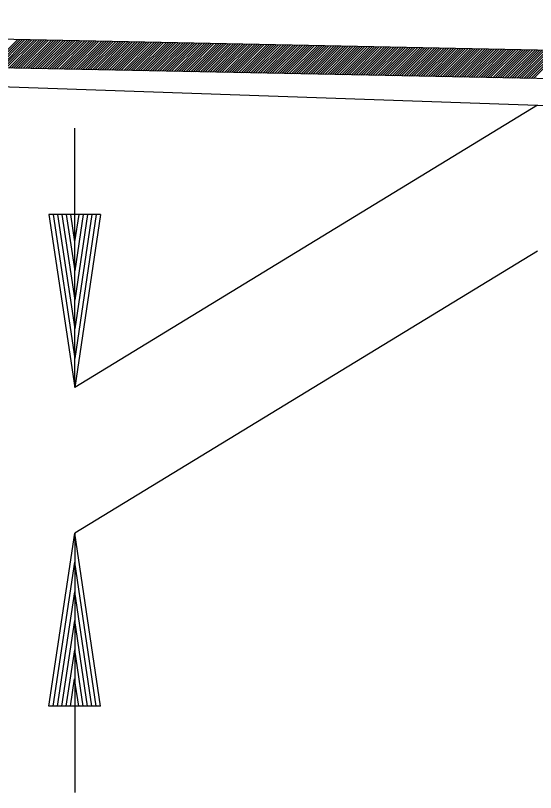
# Model space of a CAD drawing. Extents: x 2478 to 3210, y 439 to 841.
# Drawn here: x 3045.19 to 3051.21, y 777.27 to 786.26 of the extents above; entities that cross this region are included whole.
import ezdxf

# ---------------------------------------------------------------- set-up
doc = ezdxf.new("R2010")
doc.units = 0
for name, color, linetype in [('19', 7, 'Continuous'), ('R_Annotation', 7, 'Continuous'), ('R_Dimension', 7, 'Continuous'), ('R_Exist Surface', 7, 'Continuous')]:
    doc.layers.add(name, color=color, linetype=linetype)

msp = doc.modelspace()

# ---------------------------------------------------------------- linework, layer by layer
at = {"layer": '19'}
for p, q in [((3045.2171, 785.9836), (3044.8935, 785.66)), ((3045.2448, 785.983), (3044.9212, 785.6594)), ((3045.2726, 785.9825), (3044.949, 785.6589)), ((3045.3003, 785.9819), (3044.9767, 785.6583)), ((3045.328, 785.9814), (3045.0044, 785.6578)), ((3045.3558, 785.9808), (3045.0322, 785.6572)), ((3045.3835, 785.9803), (3045.0599, 785.6567)), ((3045.4112, 785.9797), (3045.0876, 785.6561)), ((3045.439, 785.9791), (3045.1154, 785.6556)), ((3045.4667, 785.9786), (3045.1431, 785.655)), ((3045.4944, 785.978), (3045.1708, 785.6544)), ((3045.5221, 785.9775), (3045.1985, 785.6539)), ((3045.5499, 785.9769), (3045.2263, 785.6533)), ((3045.5776, 785.9764), (3045.254, 785.6528)), ((3045.6053, 785.9758), (3045.2817, 785.6522)), ((3045.6331, 785.9753), (3045.3095, 785.6517)), ((3045.6608, 785.9747), (3045.3372, 785.6511)), ((3045.6885, 785.9742), (3045.3649, 785.6506)), ((3045.7162, 785.9736), (3045.3927, 785.65)), ((3045.744, 785.973), (3045.4204, 785.6495)), ((3045.7717, 785.9725), (3045.4481, 785.6489)), ((3045.7994, 785.9719), (3045.4758, 785.6483)), ((3045.8272, 785.9714), (3045.5036, 785.6478)), ((3045.8549, 785.9708), (3045.5313, 785.6472)), ((3045.8826, 785.9703), (3045.559, 785.6467)), ((3045.9104, 785.9697), (3045.5868, 785.6461)), ((3045.9381, 785.9692), (3045.6145, 785.6456)), ((3045.9658, 785.9686), (3045.6422, 785.645)), ((3045.9935, 785.9681), (3045.6699, 785.6445)), ((3046.0213, 785.9675), (3045.6977, 785.6439)), ((3046.049, 785.9669), (3045.7254, 785.6434)), ((3046.0767, 785.9664), (3045.7531, 785.6428)), ((3046.1045, 785.9658), (3045.7809, 785.6422)), ((3046.1322, 785.9653), (3045.8086, 785.6417)), ((3046.1599, 785.9647), (3045.8363, 785.6411)), ((3046.1877, 785.9642), (3045.8641, 785.6406)), ((3046.2154, 785.9636), (3045.8918, 785.64)), ((3046.2431, 785.9631), (3045.9195, 785.6395)), ((3046.2708, 785.9625), (3045.9472, 785.6389)), ((3046.2986, 785.962), (3045.975, 785.6384)), ((3046.3263, 785.9614), (3046.0027, 785.6378)), ((3046.354, 785.9608), (3046.0304, 785.6373)), ((3046.3818, 785.9603), (3046.0582, 785.6367)), ((3046.4095, 785.9597), (3046.0859, 785.6361)), ((3046.4372, 785.9592), (3046.1136, 785.6356)), ((3046.4649, 785.9586), (3046.1414, 785.635)), ((3046.4927, 785.9581), (3046.1691, 785.6345)), ((3046.5204, 785.9575), (3046.1968, 785.6339)), ((3046.5481, 785.957), (3046.2245, 785.6334)), ((3046.5759, 785.9564), (3046.2523, 785.6328)), ((3046.6036, 785.9559), (3046.28, 785.6323)), ((3046.6313, 785.9553), (3046.3077, 785.6317)), ((3046.6591, 785.9547), (3046.3355, 785.6312)), ((3046.6868, 785.9542), (3046.3632, 785.6306)), ((3046.7145, 785.9536), (3046.3909, 785.63)), ((3046.7422, 785.9531), (3046.4187, 785.6295)), ((3046.77, 785.9525), (3046.4464, 785.6289)), ((3046.7977, 785.952), (3046.4741, 785.6284)), ((3046.8254, 785.9514), (3046.5018, 785.6278)), ((3046.8532, 785.9509), (3046.5296, 785.6273)), ((3046.8809, 785.9503), (3046.5573, 785.6267)), ((3046.9086, 785.9498), (3046.585, 785.6262)), ((3046.9364, 785.9492), (3046.6128, 785.6256)), ((3046.9641, 785.9486), (3046.6405, 785.6251)), ((3046.9918, 785.9481), (3046.6682, 785.6245)), ((3047.0195, 785.9475), (3046.6959, 785.6239)), ((3047.0473, 785.947), (3046.7237, 785.6234)), ((3047.075, 785.9464), (3046.7514, 785.6228)), ((3047.1027, 785.9459), (3046.7791, 785.6223)), ((3047.1305, 785.9453), (3046.8069, 785.6217)), ((3047.1582, 785.9448), (3046.8346, 785.6212)), ((3047.1859, 785.9442), (3046.8623, 785.6206)), ((3047.2136, 785.9437), (3046.8901, 785.6201)), ((3047.2414, 785.9431), (3046.9178, 785.6195)), ((3047.2691, 785.9425), (3046.9455, 785.6189)), ((3047.2968, 785.942), (3046.9732, 785.6184)), ((3047.3246, 785.9414), (3047.001, 785.6178)), ((3047.3523, 785.9409), (3047.0287, 785.6173)), ((3047.38, 785.9403), (3047.0564, 785.6167)), ((3047.4078, 785.9398), (3047.0842, 785.6162)), ((3047.4355, 785.9392), (3047.1119, 785.6156)), ((3047.4632, 785.9387), (3047.1396, 785.6151)), ((3047.4909, 785.9381), (3047.1674, 785.6145)), ((3047.5187, 785.9376), (3047.1951, 785.614)), ((3047.5464, 785.937), (3047.2228, 785.6134)), ((3047.5741, 785.9364), (3047.2505, 785.6128)), ((3047.6019, 785.9359), (3047.2783, 785.6123)), ((3047.6296, 785.9353), (3047.306, 785.6117)), ((3047.6573, 785.9348), (3047.3337, 785.6112)), ((3047.6851, 785.9342), (3047.3615, 785.6106)), ((3047.7128, 785.9337), (3047.3892, 785.6101)), ((3047.7405, 785.9331), (3047.4169, 785.6095)), ((3047.7682, 785.9326), (3047.4446, 785.609)), ((3047.796, 785.932), (3047.4724, 785.6084)), ((3047.8237, 785.9315), (3047.5001, 785.6079)), ((3047.8514, 785.9309), (3047.5278, 785.6073)), ((3047.8792, 785.9303), (3047.5556, 785.6067)), ((3047.9069, 785.9298), (3047.5833, 785.6062)), ((3047.9346, 785.9292), (3047.611, 785.6056)), ((3047.9624, 785.9287), (3047.6388, 785.6051)), ((3047.9901, 785.9281), (3047.6665, 785.6045)), ((3048.0178, 785.9276), (3047.6942, 785.604)), ((3048.0455, 785.927), (3047.7219, 785.6034)), ((3048.0733, 785.9265), (3047.7497, 785.6029)), ((3048.101, 785.9259), (3047.7774, 785.6023)), ((3048.1287, 785.9254), (3047.8051, 785.6018)), ((3048.1565, 785.9248), (3047.8329, 785.6012)), ((3048.1842, 785.9242), (3047.8606, 785.6006)), ((3048.2119, 785.9237), (3047.8883, 785.6001)), ((3048.2396, 785.9231), (3047.9161, 785.5995)), ((3048.2674, 785.9226), (3047.9438, 785.599)), ((3048.2951, 785.922), (3047.9715, 785.5984)), ((3048.3228, 785.9215), (3047.9992, 785.5979)), ((3048.3506, 785.9209), (3048.027, 785.5973)), ((3048.3783, 785.9204), (3048.0547, 785.5968)), ((3048.406, 785.9198), (3048.0824, 785.5962)), ((3048.4338, 785.9193), (3048.1102, 785.5957)), ((3048.4615, 785.9187), (3048.1379, 785.5951)), ((3048.4892, 785.9181), (3048.1656, 785.5945)), ((3048.5169, 785.9176), (3048.1934, 785.594)), ((3048.5447, 785.917), (3048.2211, 785.5934)), ((3048.5724, 785.9165), (3048.2488, 785.5929)), ((3048.6001, 785.9159), (3048.2765, 785.5923)), ((3048.6279, 785.9154), (3048.3043, 785.5918)), ((3048.6556, 785.9148), (3048.332, 785.5912)), ((3048.6833, 785.9143), (3048.3597, 785.5907)), ((3048.7111, 785.9137), (3048.3875, 785.5901)), ((3048.7388, 785.9132), (3048.4152, 785.5896)), ((3048.7665, 785.9126), (3048.4429, 785.589)), ((3048.7942, 785.912), (3048.4706, 785.5884)), ((3048.822, 785.9115), (3048.4984, 785.5879)), ((3048.8497, 785.9109), (3048.5261, 785.5873)), ((3048.8774, 785.9104), (3048.5538, 785.5868)), ((3048.9052, 785.9098), (3048.5816, 785.5862)), ((3048.9329, 785.9093), (3048.6093, 785.5857)), ((3048.9606, 785.9087), (3048.637, 785.5851)), ((3048.9883, 785.9082), (3048.6648, 785.5846)), ((3049.0161, 785.9076), (3048.6925, 785.584)), ((3049.0438, 785.907), (3048.7202, 785.5835)), ((3049.0715, 785.9065), (3048.7479, 785.5829)), ((3049.0993, 785.9059), (3048.7757, 785.5823)), ((3049.127, 785.9054), (3048.8034, 785.5818)), ((3049.1547, 785.9048), (3048.8311, 785.5812)), ((3049.1825, 785.9043), (3048.8589, 785.5807)), ((3049.2102, 785.9037), (3048.8866, 785.5801)), ((3049.2379, 785.9032), (3048.9143, 785.5796)), ((3049.2656, 785.9026), (3048.9421, 785.579)), ((3049.2934, 785.9021), (3048.9698, 785.5785)), ((3049.3211, 785.9015), (3048.9975, 785.5779)), ((3049.3488, 785.9009), (3049.0252, 785.5774)), ((3049.3766, 785.9004), (3049.053, 785.5768)), ((3049.4043, 785.8998), (3049.0807, 785.5762)), ((3049.432, 785.8993), (3049.1084, 785.5757)), ((3049.4598, 785.8987), (3049.1362, 785.5751)), ((3049.4875, 785.8982), (3049.1639, 785.5746)), ((3049.5152, 785.8976), (3049.1916, 785.574)), ((3049.5429, 785.8971), (3049.2193, 785.5735)), ((3049.5707, 785.8965), (3049.2471, 785.5729)), ((3049.5984, 785.896), (3049.2748, 785.5724)), ((3049.6261, 785.8954), (3049.3025, 785.5718)), ((3049.6539, 785.8948), (3049.3303, 785.5713)), ((3049.6816, 785.8943), (3049.358, 785.5707)), ((3049.7093, 785.8937), (3049.3857, 785.5701)), ((3049.7371, 785.8932), (3049.4135, 785.5696)), ((3049.7648, 785.8926), (3049.4412, 785.569)), ((3049.7925, 785.8921), (3049.4689, 785.5685)), ((3049.8202, 785.8915), (3049.4966, 785.5679)), ((3049.848, 785.891), (3049.5244, 785.5674)), ((3049.8757, 785.8904), (3049.5521, 785.5668)), ((3049.9034, 785.8899), (3049.5798, 785.5663)), ((3049.9312, 785.8893), (3049.6076, 785.5657)), ((3049.9589, 785.8887), (3049.6353, 785.5652)), ((3049.9866, 785.8882), (3049.663, 785.5646)), ((3050.0143, 785.8876), (3049.6908, 785.564)), ((3050.0421, 785.8871), (3049.7185, 785.5635)), ((3050.0698, 785.8865), (3049.7462, 785.5629)), ((3050.0975, 785.886), (3049.7739, 785.5624)), ((3050.1253, 785.8854), (3049.8017, 785.5618)), ((3050.153, 785.8849), (3049.8294, 785.5613)), ((3050.1807, 785.8843), (3049.8571, 785.5607)), ((3050.2085, 785.8838), (3049.8849, 785.5602)), ((3050.2362, 785.8832), (3049.9126, 785.5596)), ((3050.2639, 785.8826), (3049.9403, 785.5591)), ((3050.2916, 785.8821), (3049.968, 785.5585)), ((3050.3194, 785.8815), (3049.9958, 785.5579)), ((3050.3471, 785.881), (3050.0235, 785.5574)), ((3050.3748, 785.8804), (3050.0512, 785.5568)), ((3050.4026, 785.8799), (3050.079, 785.5563)), ((3050.4303, 785.8793), (3050.1067, 785.5557)), ((3050.458, 785.8788), (3050.1344, 785.5552)), ((3050.4858, 785.8782), (3050.1622, 785.5546)), ((3050.5135, 785.8777), (3050.1899, 785.5541)), ((3050.5412, 785.8771), (3050.2176, 785.5535)), ((3050.5689, 785.8765), (3050.2453, 785.553)), ((3050.5967, 785.876), (3050.2731, 785.5524)), ((3050.6244, 785.8754), (3050.3008, 785.5518)), ((3050.6521, 785.8749), (3050.3285, 785.5513)), ((3050.6799, 785.8743), (3050.3563, 785.5507)), ((3050.7076, 785.8738), (3050.384, 785.5502)), ((3050.7353, 785.8732), (3050.4117, 785.5496)), ((3050.763, 785.8727), (3050.4395, 785.5491)), ((3050.7908, 785.8721), (3050.4672, 785.5485)), ((3050.8185, 785.8716), (3050.4949, 785.548)), ((3050.8462, 785.871), (3050.5226, 785.5474)), ((3050.874, 785.8704), (3050.5504, 785.5469)), ((3050.9017, 785.8699), (3050.5781, 785.5463)), ((3050.9294, 785.8693), (3050.6058, 785.5457)), ((3050.9572, 785.8688), (3050.6336, 785.5452)), ((3050.9849, 785.8682), (3050.6613, 785.5446)), ((3051.0126, 785.8677), (3050.689, 785.5441)), ((3051.0403, 785.8671), (3050.7168, 785.5435)), ((3051.0681, 785.8666), (3050.7445, 785.543)), ((3051.0958, 785.866), (3050.7722, 785.5424)), ((3051.1235, 785.8655), (3050.7999, 785.5419)), ((3051.1513, 785.8649), (3050.8277, 785.5413)), ((3051.179, 785.8643), (3050.8554, 785.5408)), ((3051.2067, 785.8638), (3050.8831, 785.5402)), ((3051.2345, 785.8632), (3050.9109, 785.5396)), ((3051.2622, 785.8627), (3050.9386, 785.5391)), ((3051.2899, 785.8621), (3050.9663, 785.5385)), ((3051.3176, 785.8616), (3050.994, 785.538)), ((3051.3454, 785.861), (3051.0218, 785.5374)), ((3051.3731, 785.8605), (3051.0495, 785.5369)), ((3051.4008, 785.8599), (3051.0772, 785.5363)), ((3051.4286, 785.8594), (3051.105, 785.5358)), ((3051.4563, 785.8588), (3051.1327, 785.5352)), ((3051.484, 785.8582), (3051.1604, 785.5347)), ((3051.5117, 785.8577), (3051.1882, 785.5341))]:
    msp.add_line(p, q, dxfattribs=at)
at = {"layer": 'R_Annotation'}
for p, q in [((3053.2333, 785.8233), (3031.2333, 786.2633)), ((3053.2267, 785.4933), (3031.2267, 785.9333))]:
    msp.add_line(p, q, dxfattribs=at)
at = {"layer": 'R_Dimension'}
for p, q in [((3051.2333, 785.2258), (3045.8798, 781.9592)), ((3045.8798, 781.9592), (3045.8798, 784.9592)), ((3046.1787, 783.9594), (3045.5787, 783.9591)), ((3045.5787, 783.9591), (3045.8798, 781.9592)), ((3045.6287, 783.9591), (3045.8797, 782.2932)), ((3045.6797, 783.9591), (3045.8794, 782.6372)), ((3045.7297, 783.9591), (3045.8793, 782.9702)), ((3045.7807, 783.9592), (3045.8791, 783.3092)), ((3045.8317, 783.9592), (3045.8789, 783.6432)), ((3045.9257, 783.9593), (3045.8789, 783.6432)), ((3045.9757, 783.9593), (3045.8791, 783.3092)), ((3046.0277, 783.9593), (3045.8793, 782.9702)), ((3046.0777, 783.9593), (3045.8794, 782.6372)), ((3046.1287, 783.9594), (3045.8797, 782.2932)), ((3046.1787, 783.9594), (3045.8798, 781.9592)), ((3051.2333, 783.5358), (3045.8798, 780.2693)), ((3045.5787, 778.2694), (3045.8798, 780.2693)), ((3046.1787, 778.2691), (3045.8798, 780.2693)), ((3045.8798, 780.2693), (3045.8798, 777.2693)), ((3045.6287, 778.2694), (3045.8797, 779.9353)), ((3046.1287, 778.2691), (3045.8797, 779.9353)), ((3045.6797, 778.2694), (3045.8794, 779.5913)), ((3046.0777, 778.2691), (3045.8794, 779.5913)), ((3045.7297, 778.2694), (3045.8793, 779.2583)), ((3046.0277, 778.2692), (3045.8793, 779.2583)), ((3045.7807, 778.2693), (3045.8791, 778.9193)), ((3045.9757, 778.2692), (3045.8791, 778.9193)), ((3045.8317, 778.2693), (3045.8789, 778.5853)), ((3045.9257, 778.2692), (3045.8789, 778.5853)), ((3046.1787, 778.2691), (3045.5787, 778.2694))]:
    msp.add_line(p, q, dxfattribs=at)
at = {"layer": 'R_Exist Surface'}
msp.add_lwpolyline([(2974.3941, 779.5417), (2980.4642, 779.3556), (2991.5999, 780.578), (3008.322, 785.9096), (3009.2333, 786.0365), (3031.2333, 785.9187), (3053.2333, 785.1565), (3055.8198, 784.789), (3076.9565, 782.8296), (3083.4278, 781.7139), (3088.6396, 782.8195)], dxfattribs=at)

doc.saveas('drawing.dxf')
